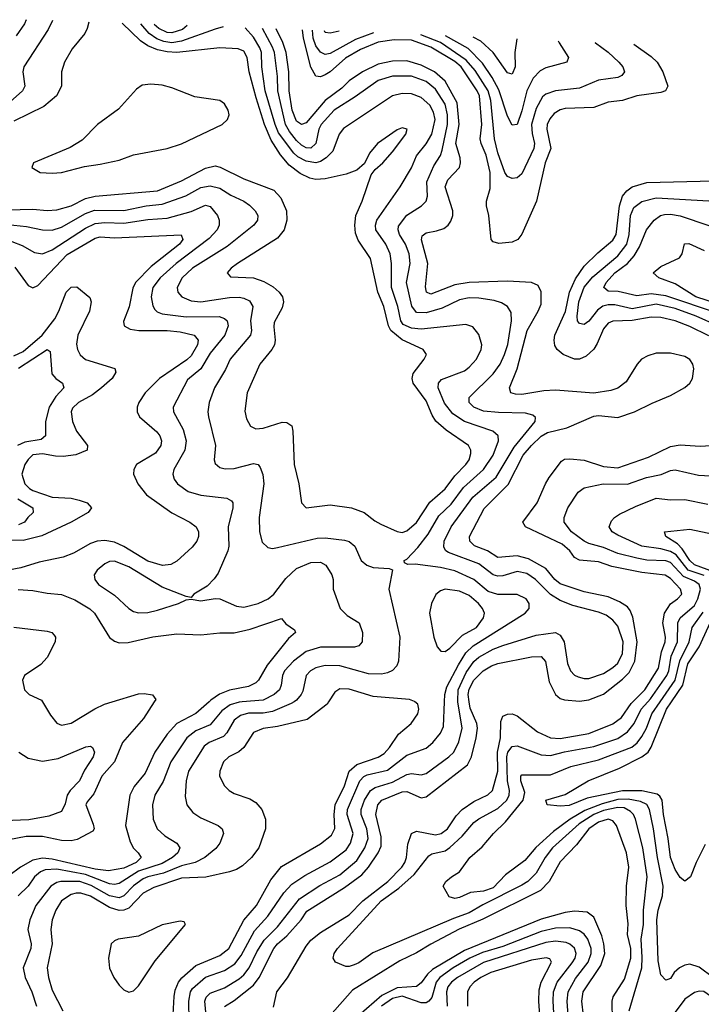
# Model space of a CAD drawing. Header units: inches. Extents: x 1308407 to 1441228, y 959628 to 1036311.
# Tile 425 of 656: x 1374575 to 1377419, y 1028738 to 1032847. Entities that reach past the tile are written whole.
import ezdxf

# ---------------------------------------------------------------- set-up
doc = ezdxf.new("R2010")
doc.units = ezdxf.units.IN
doc.header["$MEASUREMENT"] = 0
doc.layers.add('B3072', color=7, linetype='Continuous')
doc.layers.add('B3073', color=7, linetype='Continuous')

msp = doc.modelspace()

# ---------------------------------------------------------------- linework, layer by layer
at = {"layer": 'B3072', "color": 5}
for points, elevation in [([(1375136.2, 1030000), (1375091.5, 1029930), (1375004.4, 1029830), (1374970.9, 1029750), (1374918, 1029690), (1374884.2, 1029615.8), (1374857.1, 1029582.9), (1374851.5, 1029570), (1374881.5, 1029490), (1374885.4, 1029470), (1374880.4, 1029459.6), (1374814.1, 1029425.9), (1374790, 1029419.3), (1374750, 1029421.6), (1374670, 1029437.3), (1374602.2, 1029437.8), (1374530, 1029424.4)], 2480), ([(1375364.9, 1030000), (1375310, 1029951.7), (1375230, 1029908.9), (1375190, 1029865.2), (1375138.9, 1029790), (1375098.1, 1029701.9), (1375053.2, 1029646.8), (1375035, 1029610), (1375016.8, 1029483.2), (1375035.9, 1029415.9), (1375050, 1029389.4), (1375069.4, 1029370), (1375081.4, 1029350), (1375060.6, 1029330), (1375010, 1029306.1), (1374944.9, 1029295.1), (1374890, 1029301.8), (1374710, 1029343.9), (1374670, 1029347.4), (1374630, 1029338.7), (1374578.6, 1029310), (1374530, 1029273.9)], 2520), ([(1375502.5, 1030000), (1375490, 1029999), (1375452.9, 1029987.1), (1375418, 1029962), (1375370, 1029903.4), (1375310, 1029879.6), (1375272.1, 1029850), (1375205.8, 1029750), (1375172.8, 1029667.2), (1375138.9, 1029610), (1375129.1, 1029570), (1375131.4, 1029510), (1375148.6, 1029470), (1375180.3, 1029440.3), (1375230.2, 1029410), (1375242.9, 1029390), (1375235.1, 1029370), (1375211.8, 1029350), (1375170, 1029325.3), (1375070, 1029292.8), (1374990, 1029241.5), (1374970, 1029237.3), (1374950, 1029241), (1374850, 1029279), (1374730, 1029301.8), (1374681.7, 1029298.3), (1374661.2, 1029290), (1374636.4, 1029270), (1374610.1, 1029230), (1374569.2, 1029190)], 2540), ([(1375719.8, 1030000), (1375707.6, 1029992.4), (1375630, 1029959.5), (1375590, 1029952.6), (1375530, 1029952.6), (1375496.7, 1029943.3), (1375470, 1029923), (1375439.2, 1029870), (1375425.2, 1029854.8), (1375365.4, 1029830), (1375345.1, 1029814.9), (1375278.5, 1029710), (1375269.6, 1029670), (1375265.5, 1029605.5), (1375272, 1029570), (1375297.5, 1029537.5), (1375330, 1029516), (1375403.4, 1029483.4), (1375420.2, 1029470), (1375425.2, 1029450), (1375410.2, 1029410), (1375392.8, 1029387.2), (1375346.7, 1029350), (1375307.1, 1029330), (1375250, 1029315), (1375174.9, 1029285.1), (1375110.2, 1029270), (1375090, 1029260.7), (1375050, 1029231.6), (1375010, 1029190.6), (1374990, 1029181.6), (1374950, 1029190.2), (1374873, 1029233), (1374826, 1029250), (1374746.7, 1029250), (1374730, 1029246.3), (1374704.8, 1029230), (1374642.3, 1029150), (1374617.6, 1029090), (1374609.1, 1029050), (1374622.8, 1028990), (1374622.1, 1028970), (1374589.7, 1028890), (1374598.2, 1028850), (1374625.2, 1028790), (1374645.6, 1028730)], 2560), ([(1374670.5, 1030000), (1374703.8, 1029943.8), (1374730, 1029911.1), (1374750, 1029903.2), (1374790, 1029911.6), (1374888.7, 1029971.3), (1374929.3, 1029990.7), (1374960.2, 1030000)], 2480), ([(1375863.7, 1030000), (1375857.2, 1029990), (1375773.9, 1029926.1), (1375650, 1029897.3), (1375590, 1029888.5), (1375550, 1029872.5), (1375510, 1029809), (1375489.3, 1029790.7), (1375447.9, 1029770), (1375425.2, 1029750), (1375409.4, 1029710), (1375408.4, 1029690), (1375429.1, 1029650), (1375448.9, 1029630), (1375470, 1029616.9), (1375535.1, 1029595.1), (1375560.4, 1029580.4), (1375585.6, 1029550), (1375600.6, 1029510), (1375601, 1029470), (1375572.1, 1029390), (1375541.8, 1029350), (1375504.4, 1029315.6), (1375479.6, 1029300.4), (1375449.7, 1029290.3), (1375351.6, 1029268.4), (1375250, 1029264.4), (1375134.5, 1029225.5), (1375090, 1029202.1), (1375030, 1029138.7), (1375010, 1029129.9), (1374990, 1029129.5), (1374950, 1029141.5), (1374870, 1029188.6), (1374830, 1029201.7), (1374810, 1029201.7), (1374790, 1029195.6), (1374750, 1029169.9), (1374725.1, 1029130), (1374711.1, 1029090), (1374705.5, 1029050), (1374710.6, 1028990), (1374690.1, 1028890), (1374695, 1028850), (1374710, 1028796.9), (1374755.4, 1028710)], 2580), ([(1375214.4, 1028670), (1375219.5, 1028770), (1375223.8, 1028796.2), (1375237.9, 1028830), (1375252, 1028848), (1375310, 1028899.9), (1375410, 1028940.9), (1375447.8, 1028970), (1375510, 1029088.4), (1375562.7, 1029150), (1375622.8, 1029257.2), (1375667, 1029313), (1375830, 1029407.9), (1375875.9, 1029444.1), (1375889.1, 1029470.9), (1375886.4, 1029530), (1375891.4, 1029570), (1375930, 1029650), (1375950, 1029711.2), (1375981.5, 1029738.5), (1376070, 1029769.3), (1376095.2, 1029784.8), (1376118.3, 1029810), (1376154.9, 1029865.1), (1376208.7, 1029910), (1376235.8, 1029950), (1376239.8, 1029970), (1376235.8, 1029990), (1376223.9, 1030000)], 2580), ([(1375282.6, 1028670), (1375279.9, 1028750), (1375287.2, 1028790), (1375296.1, 1028803.9), (1375349.7, 1028850.3), (1375430, 1028878.7), (1375473.1, 1028906.9), (1375499, 1028941), (1375555.1, 1029044.9), (1375610, 1029105), (1375677.1, 1029202.9), (1375710, 1029238.8), (1375764.3, 1029275.7), (1375870, 1029332.4), (1375937.2, 1029382.8), (1375955.2, 1029410), (1375965.6, 1029450), (1375941.7, 1029530), (1375942.1, 1029550), (1375994.1, 1029670), (1376010, 1029687.7), (1376025, 1029695), (1376110, 1029715.1), (1376190, 1029778.1), (1376270, 1029807.2), (1376298.4, 1029830), (1376330.3, 1029869.7), (1376342.5, 1029897.5), (1376346.7, 1030000)], 2560), ([(1375352.9, 1028690), (1375347.8, 1028750), (1375353.2, 1028766.8), (1375370, 1028783.4), (1375430, 1028806.3), (1375490, 1028843.3), (1375510, 1028861), (1375532.2, 1028890), (1375564, 1028956), (1375594.9, 1029005.1), (1375650, 1029061), (1375742.9, 1029177.1), (1375827, 1029233), (1375910, 1029277.9), (1375982, 1029338), (1376015.2, 1029390), (1376028.9, 1029430), (1376023.1, 1029470), (1375998.9, 1029530), (1375999.2, 1029550), (1376013.8, 1029590), (1376038.2, 1029630), (1376057.5, 1029642.5), (1376130, 1029665.3), (1376190, 1029696.9), (1376210, 1029701), (1376250, 1029696), (1376270, 1029700.4), (1376365.4, 1029770), (1376385.9, 1029790), (1376407, 1029833), (1376421.3, 1029890), (1376403.1, 1030000)], 2540), ([(1375430, 1028728.9), (1375470, 1028752.8), (1375550, 1028818), (1375573.4, 1028850), (1375635.1, 1028970), (1375650.7, 1028989.3), (1375690, 1029022.8), (1375748.6, 1029090), (1375773.4, 1029126.6), (1375930, 1029224.7), (1376001.7, 1029278.3), (1376030, 1029309.3), (1376071, 1029370), (1376082.6, 1029397.4), (1376082.9, 1029437.1), (1376061.2, 1029530), (1376068.9, 1029570), (1376085.4, 1029590), (1376170, 1029625), (1376190, 1029625.7), (1376250, 1029598.7), (1376270, 1029603.9), (1376442.6, 1029737.4), (1376459.4, 1029770), (1376479.8, 1029850), (1376485.1, 1029890), (1376481.6, 1029910), (1376454.2, 1029974.2), (1376450.1, 1030000)], 2520), ([(1375634.3, 1028725.7), (1375647.3, 1028790), (1375691.6, 1028848.4), (1375770, 1028980.8), (1375790, 1029005), (1375830, 1029036.8), (1375948.8, 1029111.2), (1376007.1, 1029170), (1376111.1, 1029250), (1376168.8, 1029310), (1376182.3, 1029330), (1376188.7, 1029350), (1376194.5, 1029405.5), (1376210, 1029450.2), (1376230, 1029459.6), (1376310, 1029445.6), (1376333.7, 1029450), (1376359.4, 1029470), (1376395.9, 1029524.1), (1376420.7, 1029550), (1376470, 1029584.3), (1376528.4, 1029611.6), (1376547.4, 1029630), (1376570, 1029710), (1376568.5, 1029790), (1376580.7, 1029850), (1376581.8, 1029918.2), (1376590, 1029940.2), (1376610, 1029948.8), (1376629.4, 1029949.4), (1376650, 1029942), (1376734.7, 1029874.7), (1376790, 1029849.1), (1376830, 1029846.4), (1376950, 1029868.5), (1377050, 1029908), (1377084.9, 1029935.1), (1377126.3, 1029993.7), (1377132.7, 1030000)], 2480), ([(1377117.2, 1028710), (1377170.2, 1028890), (1377172.4, 1028932.4), (1377167.8, 1029010), (1377177.7, 1029070), (1377177.2, 1029130), (1377192.3, 1029270), (1377174.4, 1029390), (1377144, 1029510), (1377135.2, 1029530), (1377122.9, 1029542.9), (1377097, 1029557), (1377070, 1029559.4), (1377010, 1029545.8), (1376970, 1029529.8), (1376909.6, 1029490.4), (1376797.9, 1029390), (1376766.5, 1029350), (1376730, 1029285.3), (1376694.8, 1029250), (1376670, 1029235), (1376506.6, 1029153.4), (1376450, 1029119.1), (1376384.1, 1029095.9), (1376048, 1028952), (1375990, 1028910.7), (1375970, 1028902), (1375950, 1028894.7), (1375935.9, 1028895.9), (1375893.1, 1028913.1), (1375883, 1028930), (1375887.3, 1028950), (1375901, 1028970), (1376082.3, 1029170), (1376157.3, 1029222.7), (1376220.7, 1029279.3), (1376282.2, 1029357.8), (1376294.7, 1029365.3), (1376350, 1029378.8), (1376370, 1029392.5), (1376421, 1029439), (1376470, 1029496.4), (1376490, 1029511.7), (1376570, 1029554.6), (1376606.7, 1029590), (1376617.1, 1029610), (1376618.4, 1029630), (1376609.5, 1029670), (1376607, 1029770), (1376611.7, 1029790), (1376630, 1029814.2), (1376650, 1029816.3), (1376750, 1029778.6), (1376790, 1029776.1), (1376848.3, 1029791.7), (1376970, 1029813.5), (1377070, 1029847.4), (1377110, 1029874.8), (1377138.5, 1029910), (1377167, 1029970), (1377195.2, 1030000)], 2460), ([(1377470, 1028848.3), (1377410, 1028891.9), (1377370, 1028904.4), (1377350, 1028900.9), (1377328.2, 1028890), (1377304.9, 1028870), (1377290, 1028845.2), (1377279.3, 1028840.7), (1377270, 1028838), (1377250, 1028860.7), (1377238.5, 1028918.5), (1377233, 1029090), (1377238, 1029130), (1377257.1, 1029190), (1377259.1, 1029230), (1377235.7, 1029350), (1377219.7, 1029470), (1377201.9, 1029550), (1377191, 1029571), (1377164.5, 1029584.5), (1377114.1, 1029594.1), (1377070, 1029591.7), (1377005.4, 1029574.6), (1376932.9, 1029547.1), (1376870.8, 1029510), (1376801.7, 1029458.3), (1376728.1, 1029391.9), (1376682.5, 1029337.5), (1376601.9, 1029278.1), (1376550, 1029223.9), (1376510.3, 1029210), (1376455.3, 1029204.7), (1376410, 1029182.9), (1376390, 1029179.1), (1376366.6, 1029186.6), (1376341.6, 1029230), (1376353.3, 1029250), (1376375.8, 1029270), (1376409.9, 1029290.1), (1376453.1, 1029350), (1376504.5, 1029395.5), (1376551.6, 1029450), (1376601.5, 1029498.5), (1376675.2, 1029590), (1376681.9, 1029621.9), (1376665.2, 1029670), (1376665.8, 1029690), (1376670, 1029695.3), (1376790, 1029695.7), (1376874.8, 1029730), (1376990, 1029758.3), (1377128.7, 1029811.3), (1377150.8, 1029829.2), (1377170, 1029855.1), (1377189.9, 1029890), (1377211.5, 1029950), (1377246.7, 1030000)], 2440), ([(1377435.3, 1029404.7), (1377396.8, 1029330), (1377373.8, 1029270), (1377350, 1029251.6), (1377330, 1029267.3), (1377310, 1029299.7), (1377290.7, 1029350), (1377280.7, 1029430), (1377260.4, 1029530), (1377255.1, 1029590), (1377245.6, 1029605.6), (1377234.2, 1029614.2), (1377170, 1029628.5), (1377090, 1029628.1), (1376941.7, 1029598.3), (1376866.7, 1029566.7), (1376830, 1029564.7), (1376775.3, 1029570), (1376770, 1029590.2), (1376850, 1029613.6), (1376946, 1029670), (1377076.8, 1029723.2), (1377170, 1029771), (1377196.2, 1029790), (1377209.1, 1029810.9), (1377273.1, 1029970), (1377293.7, 1030000)], 2420), ([(1374571.4, 1029790), (1374610, 1029765.5), (1374670, 1029752.1), (1374735.8, 1029764.2), (1374851.5, 1029811.6), (1374870, 1029814.3), (1374879.1, 1029810), (1374887.6, 1029790), (1374881.4, 1029770), (1374845.6, 1029714.4), (1374823.8, 1029670), (1374785.5, 1029630), (1374772.9, 1029610), (1374765.1, 1029574.9), (1374750, 1029542), (1374696.7, 1029523.3), (1374612.5, 1029507.5), (1374510, 1029502.8)], 2460), ([(1377048.6, 1028670), (1377046.4, 1028750), (1377050.9, 1028769.1), (1377097.6, 1028842.4), (1377124.9, 1028930), (1377124.1, 1028970), (1377110.5, 1029029.5), (1377112.9, 1029072.9), (1377105.6, 1029150), (1377106.4, 1029230), (1377115.8, 1029310), (1377106.6, 1029370), (1377064.1, 1029484.1), (1377050, 1029503.7), (1377030.2, 1029510.2), (1376990, 1029497.7), (1376950, 1029469.4), (1376897.3, 1029402.7), (1376830, 1029331.8), (1376784.3, 1029250), (1376747.9, 1029212.1), (1376507.3, 1029092.7), (1376409, 1029051), (1376290.8, 1028989.2), (1376230, 1028952.7), (1376160.7, 1028919.3), (1375963, 1028797), (1375868.2, 1028690)], 2480), ([(1376926.8, 1028690), (1376919.9, 1028750), (1376925.8, 1028790), (1376999.9, 1028900.1), (1377015.8, 1028950), (1377012.1, 1028990), (1377002.9, 1029022.9), (1376970, 1029101), (1376942.3, 1029122.3), (1376890, 1029126.2), (1376850, 1029120.3), (1376750, 1029092.8), (1376430, 1028962.8), (1376297, 1028883), (1376276.6, 1028863.4), (1376250, 1028826.7), (1376230, 1028811.6), (1376150, 1028806.5), (1376086.1, 1028773.9), (1375990, 1028691.2)], 2520), ([(1376866.4, 1028650), (1376858.9, 1028750), (1376863.5, 1028790), (1376894.1, 1028845.9), (1376946.5, 1028913.5), (1376959.7, 1028950), (1376959.2, 1028970), (1376945, 1029010), (1376930, 1029029.9), (1376910, 1029044.6), (1376870, 1029057.1), (1376810, 1029055.6), (1376750, 1029041.3), (1376590, 1028978.7), (1376506.3, 1028953.7), (1376453.1, 1028930), (1376383.4, 1028890), (1376327.6, 1028850), (1376312.5, 1028830), (1376294, 1028766), (1376281.3, 1028750), (1376270, 1028744), (1376250, 1028744.4), (1376170, 1028770.9), (1376130, 1028761.8), (1376084, 1028730)], 2540), ([(1376807.7, 1028630), (1376800.2, 1028750), (1376802.4, 1028790), (1376817.7, 1028830), (1376879.4, 1028910), (1376891.9, 1028930), (1376896.5, 1028950), (1376890, 1028971.5), (1376870, 1028989), (1376855.4, 1028995.3), (1376810, 1029001.6), (1376770, 1028995.9), (1376510, 1028911.8), (1376401.1, 1028850), (1376376.5, 1028830), (1376361.5, 1028810), (1376355.7, 1028790), (1376358.1, 1028730)], 2560), ([(1376749.3, 1028630), (1376740.1, 1028750), (1376742.2, 1028797.8), (1376750.3, 1028830), (1376793.5, 1028913.5), (1376787.1, 1028927.1), (1376771.2, 1028931.2), (1376710, 1028921.4), (1376540.2, 1028870), (1376498.6, 1028850), (1376471.3, 1028830), (1376453.5, 1028810), (1376443.8, 1028790), (1376443.8, 1028730)], 2580), ([(1377603.4, 1028683.4), (1377488.9, 1028748.9), (1377428.7, 1028791.3), (1377410, 1028793), (1377390, 1028787.4), (1377350, 1028759), (1377190, 1028545)], 2460)]:
    msp.add_lwpolyline(points, dxfattribs=dict(at, elevation=elevation))
at = {"layer": 'B3072', "color": 5, "elevation": 2620}
msp.add_lwpolyline([(1375244.8, 1029084.8), (1375170, 1029069.9), (1375070, 1029022.6), (1374985.5, 1029010), (1374970, 1029003.1), (1374956.9, 1028990), (1374945.4, 1028930), (1374950, 1028888), (1374967.2, 1028850), (1374990, 1028817), (1375010, 1028798), (1375030, 1028788.7), (1375050, 1028793.4), (1375070, 1028814.6), (1375140.8, 1028919.2), (1375267, 1029070), (1375261.2, 1029081.2)], close=True, dxfattribs=at)
at = {"layer": 'B3073', "color": 5}
for points, elevation in [([(1374470, 1032052.4), (1374630, 1032056.7), (1374690, 1032051.2), (1374730, 1032053.6), (1374790, 1032070.8), (1374850, 1032101.4), (1374890, 1032111.2), (1375150, 1032132.5), (1375250, 1032174.6), (1375350, 1032227.6), (1375390, 1032237.5), (1375411.9, 1032231.9), (1375510, 1032183.3), (1375635.2, 1032135.2), (1375663.9, 1032103.9), (1375687.6, 1032050), (1375689, 1032010), (1375678.7, 1031970), (1375650, 1031935.8), (1375483.2, 1031830), (1375456.5, 1031810), (1375440.3, 1031790), (1375454.4, 1031774.4), (1375550, 1031769.1), (1375594.1, 1031754.1), (1375632.2, 1031732.2), (1375656.8, 1031710), (1375670.8, 1031690), (1375675.4, 1031670), (1375670, 1031644.4), (1375637.2, 1031582.8), (1375634.8, 1031565.2), (1375640.6, 1031510), (1375637.3, 1031490), (1375627.3, 1031470), (1375576.1, 1031410), (1375524.6, 1031290), (1375513.9, 1031213.9), (1375520.9, 1031180.9), (1375538, 1031150), (1375559.5, 1031139.5), (1375590, 1031141.6), (1375670, 1031167), (1375690, 1031166), (1375710, 1031152.2), (1375714.3, 1031130), (1375719.4, 1030990), (1375739.8, 1030910), (1375750.2, 1030830.2), (1375770, 1030810.3), (1375870, 1030821.9), (1375958.8, 1030810), (1376012.4, 1030790), (1376056, 1030756), (1376082.1, 1030742.1), (1376150, 1030711), (1376170, 1030706.6), (1376190, 1030713.6), (1376230, 1030748.8), (1376286.1, 1030833.9), (1376350, 1030888.7), (1376390, 1030942.7), (1376436.4, 1030990), (1376449.4, 1031010), (1376456.7, 1031036.7), (1376456.5, 1031050), (1376447.2, 1031070), (1376353.8, 1031133.8), (1376311.6, 1031171.6), (1376296.1, 1031196.1), (1376270, 1031256.5), (1376216.7, 1031330), (1376212.3, 1031350), (1376217, 1031370), (1376262.8, 1031430), (1376272.3, 1031450), (1376258, 1031470), (1376170, 1031510.6), (1376123.5, 1031550), (1376113.3, 1031570), (1376094.2, 1031650), (1376069.3, 1031710), (1376037.9, 1031850), (1375986.9, 1031926.9), (1375976.2, 1031956.2), (1375972.7, 1031990), (1375976.7, 1032030), (1376003.9, 1032090), (1376040.9, 1032199.1), (1376057.8, 1032222.2), (1376090, 1032250.4), (1376130, 1032295.3), (1376185.6, 1032370), (1376190.9, 1032390.9), (1376170, 1032395.4), (1376150, 1032387.8), (1376067.4, 1032330), (1376033.7, 1032290), (1376013.4, 1032246.6), (1375981, 1032219), (1375936.9, 1032203.1), (1375850, 1032183.2), (1375810, 1032180.4), (1375785.5, 1032185.5), (1375744.7, 1032204.7), (1375699.6, 1032239.6), (1375663, 1032283), (1375623.9, 1032343.9), (1375596.5, 1032410), (1375561, 1032521), (1375531.8, 1032630), (1375523.3, 1032690), (1375510, 1032715.2), (1375486.2, 1032726.2), (1375410, 1032729.5), (1375230, 1032710.2), (1375190, 1032712.9), (1375150, 1032721.9), (1375110, 1032737.8), (1375079, 1032759), (1375002.2, 1032832.4)], 2580), ([(1374712.2, 1032843.1), (1374694.2, 1032805.7), (1374592.5, 1032650), (1374588.1, 1032630), (1374595.9, 1032570), (1374586.7, 1032550), (1374535.1, 1032504.9)], 2560), ([(1374863.5, 1032837.5), (1374856.8, 1032810), (1374846.7, 1032790), (1374794.4, 1032725.6), (1374762, 1032670), (1374749.4, 1032630), (1374748.7, 1032570), (1374728.8, 1032530), (1374675.2, 1032484.8), (1374550, 1032424.1)], 2580), ([(1374601.8, 1032847.2), (1374595.6, 1032830), (1374560.8, 1032779.2)], 2540), ([(1375423.9, 1032816.8), (1375390, 1032807.6), (1375250, 1032757.9), (1375210, 1032750.9), (1375175.9, 1032755.9), (1375147.3, 1032767.3), (1375115, 1032790), (1375079.8, 1032829.5)], 2560), ([(1375273.7, 1032822.3), (1375253.6, 1032806.4), (1375210, 1032791.8), (1375190, 1032793.4), (1375154.8, 1032810), (1375136.4, 1032827.4)], 2540), ([(1376346.7, 1030000), (1376347.9, 1030030), (1376356.9, 1030063.1), (1376405, 1030155), (1376436.1, 1030203.9), (1376466.8, 1030233.2), (1376684.4, 1030370), (1376699.8, 1030390), (1376700.3, 1030410), (1376687.4, 1030430), (1376650, 1030448.4), (1376570, 1030448.3), (1376530, 1030460.7), (1376470, 1030510.7), (1376390, 1030546.5), (1376330, 1030561.1), (1376225, 1030575), (1376193.6, 1030573.6), (1376180.5, 1030580.5), (1376178.4, 1030590), (1376190, 1030596.1), (1376236.3, 1030643.7), (1376279.5, 1030700.5), (1376323.9, 1030776.1), (1376374.6, 1030825.4), (1376425.9, 1030894.1), (1376510.3, 1030970), (1376550.3, 1031030), (1376572.6, 1031090), (1376570.4, 1031110.4), (1376549.1, 1031129.1), (1376430, 1031169.6), (1376382, 1031202), (1376346.7, 1031246.7), (1376320.6, 1031310), (1376322.8, 1031330), (1376335.2, 1031344.8), (1376430, 1031382.2), (1376450, 1031396.8), (1376480.2, 1031430), (1376500.6, 1031470), (1376502.9, 1031490), (1376490, 1031533.3), (1376464.8, 1031564.8), (1376435.6, 1031575.6), (1376250, 1031555.1), (1376210, 1031560.1), (1376175.4, 1031575.4), (1376164.6, 1031590), (1376152.9, 1031650), (1376126.2, 1031730), (1376125.9, 1031830), (1376120.3, 1031870), (1376101.8, 1031910), (1376061.4, 1031970), (1376058.9, 1031990), (1376065.1, 1032010), (1376162, 1032150), (1376210, 1032229.3), (1376230, 1032279.4), (1376270.9, 1032329.1), (1376294.7, 1032370), (1376307.7, 1032430), (1376301.5, 1032461.5), (1376286.5, 1032490), (1376250, 1032522.8), (1376210, 1032538.4), (1376170, 1032539.7), (1376130, 1032528.8), (1375926.4, 1032393.6), (1375907.2, 1032370), (1375881.4, 1032298.6), (1375854.2, 1032270), (1375830, 1032255.4), (1375810, 1032249.6), (1375770, 1032256.4), (1375735.1, 1032275.1), (1375718.1, 1032290), (1375655.1, 1032375.1), (1375640.7, 1032410), (1375599.7, 1032550), (1375585.5, 1032650), (1375583.8, 1032710), (1375577.4, 1032730), (1375550, 1032774), (1375515.3, 1032813.4)], 2560), ([(1376403.1, 1030000), (1376402.6, 1030002.6), (1376404.6, 1030050), (1376437.4, 1030122.6), (1376470, 1030168.2), (1376490, 1030186.7), (1376550, 1030220.4), (1376590, 1030235.2), (1376730, 1030278.6), (1376810, 1030289.5), (1376830, 1030277.7), (1376846.2, 1030250), (1376860.5, 1030160.5), (1376873.5, 1030130), (1376890, 1030112), (1376904.2, 1030104.2), (1376930, 1030097), (1376950, 1030097.5), (1377010, 1030117.8), (1377050, 1030143), (1377070, 1030161.5), (1377090, 1030201.1), (1377092.1, 1030250), (1377070, 1030316.5), (1377050, 1030341.2), (1377021, 1030361.1), (1376990, 1030374.2), (1376882.2, 1030402.2), (1376830, 1030423.2), (1376788.7, 1030448.7), (1376727.3, 1030510), (1376690, 1030535.5), (1376650, 1030544.3), (1376590, 1030526.5), (1376570, 1030524.7), (1376550, 1030529.9), (1376490, 1030575.7), (1376363.9, 1030623.9), (1376353, 1030630), (1376345, 1030645), (1376346.4, 1030670), (1376374.9, 1030730), (1376465.8, 1030854.2), (1376562.2, 1030937.8), (1376637.5, 1031062.5), (1376724.8, 1031170), (1376727.1, 1031187.1), (1376716.3, 1031196.3), (1376685.5, 1031205.5), (1376572.7, 1031207.3), (1376510, 1031213.9), (1376469.4, 1031229.4), (1376449.9, 1031250), (1376449.4, 1031270.6), (1376550, 1031369.5), (1376578.8, 1031410), (1376597.9, 1031450), (1376611.3, 1031491.3), (1376627, 1031590), (1376624.8, 1031624.8), (1376609.8, 1031650), (1376584.9, 1031664.9), (1376554.5, 1031674.5), (1376490, 1031685.4), (1376450, 1031686.7), (1376410, 1031678.3), (1376337.2, 1031642.8), (1376270, 1031623.4), (1376230, 1031625.3), (1376211.5, 1031651.5), (1376188.7, 1031750), (1376203.3, 1031830), (1376199.7, 1031870), (1376184.2, 1031910), (1376159.7, 1031950), (1376153.2, 1031970), (1376154.6, 1031985.4), (1376190, 1032031.6), (1376250.8, 1032070), (1376271.3, 1032090), (1376276.2, 1032110), (1376273.2, 1032170), (1376302.5, 1032237.5), (1376330, 1032280.6), (1376337.9, 1032302.1), (1376359.7, 1032410), (1376360, 1032450), (1376350, 1032494), (1376310, 1032556.9), (1376270, 1032588.9), (1376210, 1032610.8), (1376130, 1032611.3), (1376070, 1032593.7), (1375974.4, 1032525.6), (1375886.2, 1032470), (1375832.8, 1032410), (1375823.5, 1032390), (1375810, 1032329.8), (1375790, 1032311.5), (1375770, 1032312.7), (1375750, 1032323.6), (1375730, 1032342.5), (1375700.2, 1032380.2), (1375683.3, 1032410), (1375651.7, 1032550), (1375650.2, 1032610), (1375637.8, 1032710), (1375630, 1032733.1), (1375588.1, 1032810), (1375587.8, 1032810.7)], 2540), ([(1376450.1, 1030000), (1376445.3, 1030030), (1376450, 1030052.5), (1376469.1, 1030090), (1376508.1, 1030130), (1376542.6, 1030150), (1376570, 1030159.5), (1376710, 1030187.8), (1376750, 1030189.4), (1376768.8, 1030168.8), (1376784.1, 1030084.1), (1376810.1, 1030030.1), (1376830, 1030013.8), (1376848, 1030008), (1376910, 1030002.7), (1376950, 1030008.2), (1377010, 1030032), (1377090, 1030094.1), (1377117.7, 1030122.3), (1377141.9, 1030170), (1377150.5, 1030250), (1377133.1, 1030353.1), (1377121.5, 1030381.5), (1377110, 1030395.9), (1377077.3, 1030417.3), (1377030, 1030438.5), (1376930, 1030458.6), (1376830, 1030492.6), (1376806.9, 1030510), (1376770, 1030556.1), (1376697.5, 1030597.5), (1376650, 1030609.9), (1376570, 1030602.9), (1376526.4, 1030630), (1376471.7, 1030651.7), (1376452.6, 1030670), (1376450.8, 1030690), (1376512.9, 1030807.1), (1376612.2, 1030907.8), (1376675.5, 1031030), (1376709.5, 1031070.5), (1376750, 1031108.9), (1376776.3, 1031123.7), (1376856.9, 1031143.1), (1376970, 1031192), (1376990, 1031194.8), (1377070, 1031186.4), (1377139.7, 1031210), (1377213.1, 1031246.9), (1377290, 1031278.1), (1377350, 1031312.4), (1377370.3, 1031329.7), (1377381.8, 1031350), (1377388, 1031390), (1377382.8, 1031410), (1377370, 1031428.5), (1377350, 1031441.3), (1377290, 1031455.9), (1377230, 1031455.4), (1377195.5, 1031444.5), (1377169.3, 1031430), (1377150.9, 1031410), (1377104.4, 1031335.6), (1377070.1, 1031309.9), (1377041, 1031299), (1376970, 1031287.9), (1376810, 1031300.8), (1376761.6, 1031298.4), (1376670, 1031283), (1376643.5, 1031283.5), (1376624.2, 1031290), (1376618.7, 1031310), (1376650.2, 1031389.8), (1376692.7, 1031550), (1376737.7, 1031630), (1376750, 1031660.3), (1376751.1, 1031711.1), (1376737.9, 1031737.9), (1376710.4, 1031750.4), (1376610, 1031755.3), (1376450, 1031750.5), (1376390, 1031741.2), (1376290, 1031700.9), (1376272.5, 1031710), (1376270, 1031716.2), (1376267.7, 1031732.3), (1376277.9, 1031830), (1376251.1, 1031928.9), (1376254.3, 1031945.7), (1376270, 1031957.3), (1376314.4, 1031965.6), (1376343.7, 1031976.3), (1376362.4, 1031990), (1376374.2, 1032005.8), (1376381.4, 1032030), (1376381.3, 1032050), (1376349.5, 1032150), (1376361.3, 1032178.7), (1376409.3, 1032230), (1376413.8, 1032250), (1376412.9, 1032270), (1376394.6, 1032330), (1376408.7, 1032410), (1376400.6, 1032500.6), (1376350, 1032589.9), (1376306.1, 1032630), (1376250, 1032657.7), (1376190, 1032674.9), (1376130, 1032674.4), (1376070, 1032660.9), (1376005.6, 1032630), (1375950, 1032592.2), (1375918.2, 1032561.8), (1375850, 1032510.2), (1375770, 1032417.3), (1375750, 1032409.9), (1375730, 1032423.9), (1375712.3, 1032470), (1375699.6, 1032550), (1375697.2, 1032630), (1375686.9, 1032710), (1375672.6, 1032752.6), (1375645, 1032808.6)], 2520), ([(1377137.6, 1032745.4), (1377210, 1032693.7), (1377234, 1032670), (1377257.6, 1032630), (1377278.2, 1032570), (1377268.8, 1032550), (1377250, 1032542.8), (1377150, 1032529.5), (1377090, 1032509.5), (1377030, 1032503.4), (1376970, 1032481.3), (1376850, 1032476.3), (1376829.2, 1032470.8), (1376804.2, 1032455.8), (1376786.2, 1032433.8), (1376775.7, 1032410), (1376773.9, 1032390), (1376790.9, 1032310), (1376767.5, 1032250), (1376730.9, 1032090), (1376670, 1031952.2), (1376653.1, 1031930), (1376630, 1031918.4), (1376573.3, 1031913.3), (1376550, 1031920.4), (1376542.4, 1031930), (1376532.2, 1032030), (1376522.5, 1032070), (1376522.6, 1032090), (1376537.3, 1032142.7), (1376537.6, 1032210), (1376521.3, 1032281.3), (1376500.2, 1032330), (1376496.5, 1032350), (1376502.8, 1032410), (1376492.6, 1032530), (1376483.9, 1032550), (1376416.5, 1032650), (1376390, 1032672.2), (1376290, 1032732.2), (1376210, 1032761.3), (1376136.6, 1032763.4), (1376070, 1032753.1), (1375997, 1032723), (1375933.5, 1032686.5), (1375870, 1032629.1), (1375850, 1032616.9), (1375830, 1032609), (1375810, 1032611.2), (1375789.2, 1032649.2), (1375759.1, 1032770), (1375755.3, 1032804.6)], 2480), ([(1376051.3, 1032793), (1375975.7, 1032764.3), (1375870, 1032705.5), (1375850, 1032701.6), (1375830, 1032712.2), (1375810, 1032738.4), (1375799, 1032770), (1375796.9, 1032803)], 2460), ([(1375907.4, 1032798.9), (1375870, 1032791.3), (1375850, 1032794.2), (1375845.9, 1032801.2)], 2440), ([(1376974.4, 1032752.5), (1376976.8, 1032750), (1377030, 1032711.2), (1377074.6, 1032670), (1377091, 1032650), (1377098.6, 1032630), (1377086.4, 1032613.6), (1377070, 1032606), (1376990, 1032594.2), (1376910, 1032561.5), (1376810, 1032550.8), (1376770, 1032536.7), (1376755.5, 1032524.5), (1376730, 1032476.8), (1376710.8, 1032410), (1376712.7, 1032372.7), (1376722.2, 1032330), (1376719.9, 1032310), (1376670, 1032204), (1376650, 1032187.6), (1376630, 1032184.5), (1376610, 1032192.5), (1376598.7, 1032210), (1376570, 1032290.9), (1376555.1, 1032350), (1376540.9, 1032510), (1376528.7, 1032550), (1376474.8, 1032634.8), (1376437.8, 1032677.8), (1376330, 1032752.5), (1376248.2, 1032784.4)], 2460), ([(1376821.5, 1032759.2), (1376825, 1032750), (1376864, 1032690), (1376857.6, 1032670), (1376770, 1032646.7), (1376746.9, 1032633.1), (1376717.4, 1032602.6), (1376690, 1032550.9), (1376670, 1032467.3), (1376650, 1032409.7), (1376630, 1032407.4), (1376610, 1032444), (1376574.2, 1032554.2), (1376545.9, 1032605.9), (1376505.2, 1032665.2), (1376446.3, 1032726.3), (1376351.9, 1032779.8)], 2440), ([(1376649.6, 1032766.8), (1376641, 1032710), (1376642.1, 1032650), (1376630, 1032619.8), (1376610, 1032625.3), (1376550.6, 1032710.6), (1376498.2, 1032758.2), (1376466.3, 1032774.8)], 2420), ([(1377450, 1031528.1), (1377370, 1031567.2), (1377309.8, 1031590), (1377250, 1031604.6), (1377210, 1031605), (1377130, 1031591.1), (1377050, 1031589), (1377030, 1031581.2), (1377010, 1031556.5), (1376984.4, 1031495.6), (1376970, 1031472.2), (1376937.6, 1031442.4), (1376910, 1031430.4), (1376890, 1031430.9), (1376841.8, 1031450), (1376817.3, 1031470), (1376807.2, 1031487.2), (1376804.4, 1031510), (1376808, 1031530), (1376851.3, 1031628.7), (1376869.2, 1031710), (1376893.9, 1031766.1), (1376930, 1031818.9), (1376986.4, 1031873.6), (1377050, 1031926.7), (1377063.9, 1031950), (1377077, 1032070), (1377090, 1032111.2), (1377107.3, 1032132.7), (1377130, 1032148.9), (1377191.8, 1032168.2), (1377470, 1032174.5)], 2480), ([(1374470, 1031997.7), (1374603.4, 1031983.4), (1374670, 1031969.6), (1374710, 1031968.4), (1374750, 1031981.7), (1374850, 1032037.6), (1374887.4, 1032052.6), (1375010, 1032050.4), (1375103, 1032070), (1375170, 1032077), (1375267.8, 1032112.2), (1375330, 1032146.2), (1375370, 1032153.1), (1375410, 1032143.6), (1375455.3, 1032115.3), (1375510.4, 1032090.4), (1375533.5, 1032073.5), (1375557.7, 1032050), (1375568.1, 1032030), (1375567.2, 1032010), (1375551.9, 1031990), (1375439.9, 1031900.1), (1375295.4, 1031810), (1375252.2, 1031770), (1375232.5, 1031730), (1375235.1, 1031710), (1375251, 1031691), (1375290, 1031673.6), (1375330, 1031669.4), (1375450, 1031687.6), (1375490, 1031689.2), (1375510, 1031685.5), (1375533.2, 1031673.2), (1375547.5, 1031650), (1375538.3, 1031590), (1375541.8, 1031550), (1375537.5, 1031530), (1375453, 1031430), (1375433.3, 1031386.7), (1375388.1, 1031310), (1375365.5, 1031250), (1375360.5, 1031210), (1375363, 1031190), (1375392.3, 1031070), (1375386.4, 1031010), (1375390, 1030994.8), (1375410, 1030978), (1375432.5, 1030972.5), (1375470, 1030974.3), (1375550, 1030994.6), (1375570, 1030990.2), (1375578.7, 1030978.7), (1375589.5, 1030949.5), (1375594, 1030910), (1375574.4, 1030770), (1375574.8, 1030710), (1375587, 1030667), (1375610, 1030644), (1375630, 1030640.7), (1375650, 1030644.3), (1375816.3, 1030683.7), (1375850, 1030684.4), (1375930, 1030674.4), (1375949.1, 1030669.1), (1375972.8, 1030650), (1375999, 1030590), (1376023.7, 1030570), (1376050, 1030560.6), (1376116.2, 1030556.2), (1376130.5, 1030550.5), (1376114.4, 1030470), (1376161.3, 1030270), (1376154.8, 1030170), (1376148.4, 1030150), (1376129.6, 1030130.4), (1376110, 1030120.5), (1376084.6, 1030115.4), (1376030, 1030117.3), (1375910, 1030150.3), (1375850, 1030151.6), (1375810, 1030142.5), (1375788.1, 1030130), (1375769.6, 1030110), (1375755.6, 1030044.4), (1375749.6, 1030030), (1375730, 1030006.4), (1375719.8, 1030000)], 2560), ([(1377490, 1031568.6), (1377397.4, 1031610), (1377310, 1031641.5), (1377230, 1031659.3), (1377130, 1031640.6), (1377057.1, 1031657.1), (1377030, 1031657.4), (1377008.4, 1031651.6), (1376984.8, 1031635.2), (1376950, 1031589.1), (1376930, 1031575.2), (1376910, 1031579.3), (1376902.3, 1031590), (1376900.1, 1031610), (1376907.3, 1031670), (1376929.5, 1031730.5), (1376966.4, 1031773.6), (1377070, 1031861.7), (1377107.4, 1031910), (1377118, 1031950), (1377122.5, 1032030), (1377137.3, 1032062.7), (1377170, 1032088.3), (1377230, 1032103), (1377450, 1032090.5)], 2460), ([(1374541.5, 1031921.5), (1374584.6, 1031904.6), (1374636.1, 1031876.1), (1374670, 1031870.1), (1374710, 1031887.2), (1374850, 1031977.5), (1374890, 1031996.9), (1374930, 1032001.1), (1375010, 1031997.8), (1375110, 1032013.4), (1375190, 1032019.2), (1375290, 1032046.3), (1375350, 1032073.3), (1375370, 1032068.1), (1375399.5, 1032030), (1375406.7, 1032010), (1375407, 1031990), (1375398.7, 1031970), (1375365.9, 1031934.1), (1375228, 1031830), (1375160.8, 1031770), (1375130.1, 1031730), (1375123.9, 1031690), (1375130, 1031652.4), (1375138.2, 1031638.2), (1375148.2, 1031628.2), (1375170, 1031619.2), (1375270, 1031607), (1375407.8, 1031607.8), (1375430, 1031600.5), (1375440.9, 1031590), (1375444.7, 1031570), (1375431.1, 1031530), (1375370, 1031455.1), (1375330, 1031390.4), (1375275.7, 1031344.3), (1375215.8, 1031230), (1375216.6, 1031210), (1375256.7, 1031136.7), (1375270.1, 1031090), (1375263.4, 1031050), (1375217.8, 1030970), (1375214.3, 1030950), (1375219.7, 1030930), (1375233, 1030910), (1375278.1, 1030878.1), (1375330, 1030862.3), (1375438.8, 1030850), (1375458.6, 1030838.6), (1375464.2, 1030830), (1375463.9, 1030810), (1375444, 1030730), (1375448.1, 1030650), (1375443.9, 1030630), (1375402.4, 1030537.6), (1375386.6, 1030513.4), (1375356.9, 1030483.1), (1375301, 1030450), (1375290, 1030435.3), (1375270, 1030439), (1375170, 1030479.2), (1375030, 1030563.7), (1374970, 1030586.6), (1374950, 1030585.4), (1374930, 1030576.5), (1374898.5, 1030550), (1374885.5, 1030530), (1374887.9, 1030510), (1374903.2, 1030490), (1374970, 1030445), (1375030, 1030389.2), (1375050, 1030377.1), (1375070, 1030371.7), (1375110, 1030373.5), (1375150, 1030382.4), (1375237.2, 1030410), (1375270, 1030425.5), (1375290, 1030428.2), (1375330, 1030421.3), (1375390, 1030432), (1375410, 1030430.3), (1375480, 1030400), (1375510, 1030395.1), (1375569.7, 1030410), (1375611.4, 1030430), (1375635.4, 1030450), (1375684.9, 1030515.1), (1375730, 1030556), (1375790, 1030582.2), (1375830, 1030582.7), (1375852.1, 1030570), (1375877.1, 1030530), (1375882.2, 1030510), (1375882.6, 1030470), (1375912.1, 1030390), (1375940.8, 1030360.8), (1375991.3, 1030330), (1376004.7, 1030290), (1376003.6, 1030250), (1375990, 1030233.7), (1375972.3, 1030227.7), (1375830, 1030228.8), (1375770, 1030209.5), (1375716.6, 1030170), (1375680.1, 1030130), (1375671, 1030110), (1375666.1, 1030070), (1375658.8, 1030050), (1375637, 1030030), (1375590, 1030007.4), (1375502.5, 1030000)], 2540), ([(1377490, 1031620.4), (1377270, 1031694.6), (1377210, 1031702.3), (1377150, 1031695), (1377072.2, 1031712.2), (1377030, 1031714.7), (1377011.3, 1031730), (1377021.7, 1031750), (1377058.3, 1031790), (1377110.3, 1031830), (1377138.6, 1031861.4), (1377160.3, 1031899.7), (1377189.9, 1031970.1), (1377221.3, 1032010), (1377248, 1032030), (1377265.5, 1032034.5), (1377290, 1032035.5), (1377330, 1032029), (1377450, 1031988.5)], 2440), ([(1374554, 1031814), (1374610, 1031737.8), (1374630, 1031728), (1374650, 1031738.2), (1374772.6, 1031867.4), (1374890, 1031935.4), (1374910, 1031940.5), (1374970, 1031936.9), (1375249.2, 1031949.2), (1375256.2, 1031930), (1375241.9, 1031910), (1375123.5, 1031816.5), (1375057.9, 1031750), (1375046.9, 1031726.9), (1375031.1, 1031648.9), (1375008, 1031588), (1375010.2, 1031570), (1375036, 1031556), (1375071.3, 1031550), (1375190.1, 1031550.1), (1375244.5, 1031544.5), (1375303.2, 1031530), (1375320.1, 1031510), (1375316.9, 1031490), (1375290, 1031444.1), (1375272.7, 1031427.3), (1375158.6, 1031350), (1375098.8, 1031290), (1375071.5, 1031250), (1375064.4, 1031230), (1375064.8, 1031210), (1375075.2, 1031190), (1375146.9, 1031126.9), (1375159.6, 1031110), (1375166, 1031090), (1375164.2, 1031070), (1375141.7, 1031038.3), (1375062.3, 1030990), (1375051, 1030970), (1375050.2, 1030950), (1375067.3, 1030910), (1375104, 1030864), (1375210, 1030788.7), (1375284.6, 1030750), (1375310.7, 1030730.7), (1375320.6, 1030710), (1375320.5, 1030690), (1375313.9, 1030670), (1375294.7, 1030645.3), (1375230, 1030586.6), (1375206.1, 1030573.9), (1375170.5, 1030569.5), (1375110, 1030587.2), (1375010, 1030648.3), (1374970, 1030666.1), (1374930, 1030673.2), (1374897.6, 1030670), (1374870, 1030661.2), (1374799.8, 1030620.2), (1374756.6, 1030603.4), (1374656.5, 1030583.5), (1374580.2, 1030559.8), (1374528.2, 1030550)], 2520), ([(1377490, 1031660), (1377395.5, 1031690), (1377310, 1031744.8), (1377241.6, 1031770), (1377217.4, 1031790), (1377250, 1031817.6), (1377327, 1031853), (1377338, 1031870), (1377348.5, 1031911.5), (1377367.1, 1031912.9), (1377430, 1031883.7)], 2420), ([(1374550, 1031443.8), (1374590, 1031462.9), (1374668.9, 1031530), (1374721.2, 1031598.8), (1374738.1, 1031630), (1374768.9, 1031710), (1374790, 1031730.1), (1374812.8, 1031732.8), (1374868.1, 1031688.1), (1374872.5, 1031670), (1374865.8, 1031630), (1374817.7, 1031530), (1374812.5, 1031492.5), (1374816.4, 1031470), (1374827.7, 1031447.7), (1374849.3, 1031429.3), (1374971.3, 1031391.3), (1374975.5, 1031375.5), (1374960.5, 1031350), (1374916.6, 1031310), (1374878.3, 1031281.7), (1374820.9, 1031250), (1374794.9, 1031225.1), (1374789.6, 1031210), (1374794.6, 1031170), (1374812.5, 1031130), (1374857.4, 1031070), (1374856, 1031050), (1374808.5, 1031031.5), (1374755.8, 1031024.2), (1374725, 1031025), (1374670, 1031035.8), (1374630, 1031030.7), (1374610, 1031011.9), (1374596.4, 1030990), (1374584, 1030950), (1374597, 1030910), (1374615.7, 1030890), (1374630, 1030882), (1374710, 1030854.1), (1374790, 1030849.7), (1374822.4, 1030842.4), (1374856.2, 1030830), (1374874, 1030810), (1374860.2, 1030790), (1374790.2, 1030750), (1374667.1, 1030692.9), (1374590, 1030673.2), (1374530, 1030674.3)], 2480), ([(1374570, 1031392), (1374690, 1031470.7), (1374702.4, 1031462.4), (1374709.5, 1031369.5), (1374726, 1031350), (1374754, 1031330), (1374758.8, 1031310), (1374725.1, 1031274.9), (1374697.8, 1031230), (1374682.8, 1031170), (1374682, 1031110), (1374664.9, 1031095.1), (1374596.3, 1031083.7), (1374565.4, 1031070)], 2460), ([(1377132.7, 1030000), (1377183.6, 1030050), (1377239.8, 1030140.2), (1377251.9, 1030208.1), (1377267.4, 1030250), (1377268.5, 1030270), (1377258, 1030330), (1377265.4, 1030370), (1377290, 1030409), (1377319.8, 1030430), (1377337.4, 1030450), (1377331.2, 1030470), (1377290, 1030514.4), (1377268.4, 1030528.4), (1377170, 1030539.5), (1377045.5, 1030565.5), (1376990, 1030584.9), (1376910, 1030591.1), (1376890, 1030603.1), (1376869.5, 1030630), (1376837.6, 1030657.6), (1376685.6, 1030730), (1376674.5, 1030750), (1376734.4, 1030830), (1376768.5, 1030910), (1376784, 1030936), (1376835.1, 1031004.9), (1376847.6, 1031012.4), (1376870, 1031014.6), (1376930, 1031008.7), (1377010, 1030982.2), (1377070, 1030976.5), (1377198.8, 1031021.2), (1377290, 1031065.5), (1377330, 1031072.2), (1377413.1, 1031066.9), (1377458, 1031070)], 2480), ([(1377195.2, 1030000), (1377207.2, 1030012.8), (1377274.8, 1030110), (1377282.6, 1030130), (1377293.3, 1030190), (1377319.8, 1030250), (1377320.3, 1030330), (1377330, 1030350.1), (1377390, 1030401.6), (1377404.5, 1030430), (1377414.5, 1030470), (1377409.2, 1030490), (1377390, 1030503.2), (1377343.6, 1030523.6), (1377290, 1030581.9), (1377270, 1030589.1), (1377191.8, 1030591.8), (1377150, 1030599.9), (1377070, 1030618.6), (1377010, 1030644.4), (1376950, 1030661.2), (1376930, 1030670.4), (1376876.4, 1030710), (1376846, 1030750), (1376846.6, 1030770), (1376862, 1030810), (1376904.8, 1030875.2), (1376930, 1030893.2), (1377009.5, 1030910.5), (1377111.3, 1030908.7), (1377190, 1030936.1), (1377250.7, 1030949.3), (1377290, 1030966), (1377310, 1030967.8), (1377406.2, 1030946.2), (1377481.6, 1030941.6)], 2460), ([(1374567.2, 1030847.2), (1374630.2, 1030810), (1374631.3, 1030790), (1374608.9, 1030770), (1374595.6, 1030750), (1374570, 1030738.6)], 2460), ([(1377430, 1030527.7), (1377363.5, 1030550), (1377313.5, 1030613.5), (1377290, 1030628.1), (1377250, 1030638.7), (1377170, 1030649.9), (1377070, 1030695.6), (1377047.1, 1030710), (1377034.4, 1030730), (1377044.4, 1030755.6), (1377056.8, 1030770), (1377077.2, 1030782.8), (1377144, 1030816), (1377230, 1030850.1), (1377290, 1030843.3), (1377350, 1030845), (1377445.7, 1030825.7)], 2440), ([(1377470, 1030542.2), (1377390, 1030571.9), (1377370, 1030589.7), (1377339.1, 1030639.1), (1377319.1, 1030659.1), (1377271.1, 1030690), (1377264.5, 1030710), (1377370, 1030720.2), (1377470, 1030699.3)], 2420), ([(1374569, 1030469), (1374630, 1030465.2), (1374690, 1030453.5), (1374750, 1030448.1), (1374805.5, 1030425.5), (1374867.5, 1030387.5), (1374887.5, 1030370), (1374949, 1030269), (1374970, 1030253), (1374990, 1030246.4), (1375027.4, 1030247.4), (1375130, 1030271.5), (1375230, 1030283.4), (1375330, 1030279.4), (1375410, 1030287.6), (1375470, 1030287.9), (1375536.8, 1030303.2), (1375667.5, 1030347.5), (1375685.8, 1030325.8), (1375721.1, 1030301.1), (1375724.9, 1030290), (1375696.2, 1030263.8), (1375607, 1030153), (1375571.3, 1030090), (1375560.3, 1030079.7), (1375530, 1030063.5), (1375450, 1030048.7), (1375408.5, 1030031.5), (1375372.9, 1030007.1), (1375364.9, 1030000)], 2520), ([(1377246.7, 1030000), (1377310, 1030090), (1377328.7, 1030171.3), (1377368.3, 1030250), (1377380.1, 1030310), (1377426.1, 1030373.9)], 2440), ([(1377293.7, 1030000), (1377341.8, 1030070), (1377361.9, 1030158.1), (1377409.5, 1030230), (1377479.3, 1030380.7)], 2420), ([(1374550, 1030311.9), (1374690, 1030294.7), (1374709, 1030289), (1374718.8, 1030278.8), (1374724.6, 1030270), (1374723.1, 1030250), (1374690, 1030185.6), (1374663.7, 1030156.3), (1374595.2, 1030110), (1374586.3, 1030090), (1374594.5, 1030050), (1374613.8, 1030030), (1374666.6, 1030006.6), (1374670.5, 1030000)], 2480), ([(1374960.2, 1030000), (1375070, 1030033), (1375094.7, 1030034.7), (1375128.8, 1030028.8), (1375142.6, 1030010), (1375136.2, 1030000)], 2480), ([(1376223.9, 1030000), (1376221.8, 1030001.8), (1376201.2, 1030010), (1376050, 1030021.6), (1375950, 1030053.1), (1375910, 1030053.6), (1375890, 1030040.4), (1375863.7, 1030000)], 2580)]:
    msp.add_lwpolyline(points, dxfattribs=dict(at, elevation=elevation))
for points, elevation in [([(1375122.6, 1032577.4), (1375086.4, 1032573.6), (1375062.6, 1032557.4), (1374986.9, 1032473.1), (1374899.3, 1032410), (1374835.4, 1032344.6), (1374786.2, 1032313.8), (1374632.7, 1032250), (1374624.9, 1032230), (1374661, 1032210), (1374710, 1032206.1), (1374750, 1032209.6), (1374844.9, 1032235.1), (1374910, 1032243.6), (1374990, 1032261.5), (1375050, 1032282.7), (1375190, 1032310.1), (1375250, 1032329.7), (1375420.3, 1032410), (1375441.6, 1032430), (1375448.2, 1032450), (1375444.9, 1032470), (1375430, 1032495.7), (1375409.6, 1032510), (1375305.6, 1032525.6), (1375210, 1032562.8), (1375170, 1032573.8)], 2620), ([(1376350.2, 1030469.8), (1376330, 1030463.1), (1376311.6, 1030448.4), (1376292.3, 1030410), (1376284.7, 1030370), (1376302.3, 1030270), (1376316.5, 1030230), (1376331.6, 1030211.6), (1376350, 1030210.3), (1376370, 1030224.7), (1376422.2, 1030277.8), (1376480.2, 1030310), (1376509.9, 1030350), (1376514, 1030370), (1376506.1, 1030390), (1376489.3, 1030410), (1376450, 1030444.4), (1376410, 1030461.9)], 2580)]:
    msp.add_lwpolyline(points, close=True, dxfattribs=dict(at, elevation=elevation))

doc.saveas('drawing.dxf')
